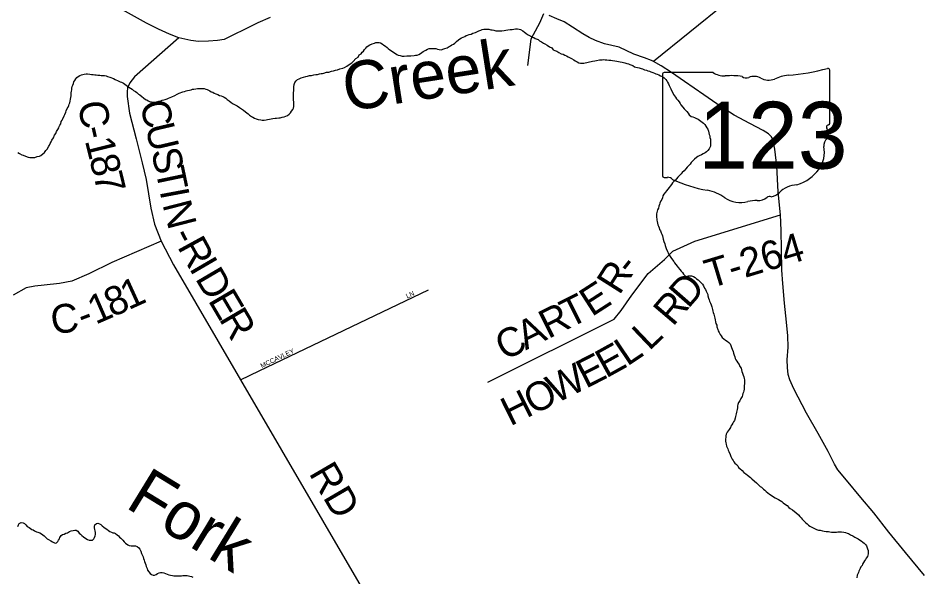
# Model space of a CAD drawing. Extents: x 0 to 1064, y 0 to 440.
# Drawn here: x 380.88 to 409.33, y 79.88 to 97.53 of the extents above; entities that cross this region are included whole.
import ezdxf

# ---------------------------------------------------------------- set-up
doc = ezdxf.new("R2010")
doc.units = 0
for name, color, linetype in [('GM_X_County_Road', 7, 'Continuous'), ('GM_X_County_Road_Text', 7, 'Continuous'), ('GM_X_Minor_River', 7, 'Continuous'), ('GM_X_Minor_River_Text', 7, 'Continuous'), ('GM_X_State_Location', 7, 'Continuous'), ('GM_X_State_Route', 7, 'Continuous'), ('GM_X_State_Shield', 7, 'Continuous'), ('GM_X_Township_Road', 7, 'Continuous'), ('GM_X_Township_Road_Text', 7, 'Continuous'), ('GM_X_Township_Subdivision', 7, 'Continuous'), ('GM_X_Township_Subdivision_Text', 7, 'Continuous')]:
    doc.layers.add(name, color=color, linetype=linetype)

msp = doc.modelspace()

# ---------------------------------------------------------------- linework, layer by layer
at = {"layer": 'GM_X_County_Road'}
for points in [[(385.949, 96.904), (384.556, 95.673), (384.406, 95.476), (384.33, 95.325), (384.321, 95.198), (384.324, 95.046), (384.393, 94.527), (384.607, 93.708), (384.798, 92.957), (384.921, 92.425), (385.073, 91.528), (385.184, 91.021), (385.396, 90.477), (385.779, 89.739), (387.897, 86.102), (398.319, 68.211)], [(385.396, 90.477), (383.838, 89.804), (383.108, 89.456), (382.575, 89.216), (382.184, 89.143), (381.709, 89.095), (381.41, 89.057), (381.141, 89.007), (380.73, 88.782)]]:
    msp.add_lwpolyline(points, dxfattribs=at)
at = {"layer": 'GM_X_Minor_River'}
for points in [[(393.518, 96.375), (393.573, 96.404), (393.654, 96.475), (393.74, 96.516), (393.796, 96.545), (393.845, 96.562), (393.9, 96.566), (393.967, 96.565), (394.016, 96.57), (394.058, 96.563), (394.106, 96.549), (394.167, 96.53), (394.234, 96.528), (394.283, 96.539), (394.344, 96.562), (394.418, 96.59), (394.474, 96.626), (394.517, 96.649), (394.566, 96.684), (394.615, 96.701), (394.659, 96.737), (394.709, 96.784), (394.771, 96.837), (394.814, 96.873), (394.87, 96.902), (394.919, 96.925), (394.969, 96.948), (395.012, 96.971), (395.055, 96.982), (395.11, 97.005), (395.171, 97.022), (395.227, 97.045), (395.306, 97.074), (395.35, 97.091), (395.411, 97.12), (395.473, 97.143), (395.522, 97.16), (395.577, 97.171), (395.626, 97.175), (395.686, 97.174), (395.729, 97.173), (395.789, 97.159), (395.832, 97.152), (395.892, 97.139), (395.953, 97.125), (395.996, 97.124), (396.044, 97.123), (396.099, 97.121), (396.142, 97.126), (396.209, 97.137), (396.264, 97.142), (396.331, 97.152), (396.404, 97.163), (396.465, 97.167), (396.52, 97.178), (396.569, 97.189), (396.636, 97.187), (396.691, 97.18), (396.733, 97.167), (396.805, 97.123), (396.853, 97.085), (396.901, 97.053), (396.949, 97.01), (397.009, 96.978), (397.051, 96.959), (397.105, 96.927), (397.147, 96.914), (397.195, 96.876), (397.285, 96.844), (397.327, 96.806), (397.393, 96.78), (397.459, 96.73), (397.501, 96.711), (397.573, 96.666), (397.639, 96.616), (397.717, 96.584), (397.764, 96.528), (397.813, 96.502), (397.879, 96.477), (397.939, 96.439), (398.011, 96.4), (398.078, 96.387), (398.125, 96.355), (398.18, 96.336), (398.234, 96.304), (398.294, 96.266), (398.342, 96.246), (398.408, 96.202), (398.456, 96.177), (398.516, 96.139), (398.57, 96.113), (398.624, 96.1), (398.685, 96.098), (398.728, 96.103), (398.771, 96.115), (398.82, 96.119), (398.863, 96.137), (398.906, 96.148), (398.96, 96.153), (399.003, 96.164), (399.071, 96.174)], [(388.578, 94.305), (388.645, 94.304), (388.706, 94.314), (388.749, 94.319), (388.816, 94.336), (388.865, 94.341), (388.92, 94.352), (388.993, 94.362), (389.036, 94.361), (389.103, 94.372), (389.152, 94.377), (389.213, 94.393), (389.274, 94.41), (389.324, 94.427), (389.379, 94.45), (389.435, 94.491), (389.478, 94.533), (389.51, 94.587), (389.548, 94.641), (389.567, 94.683), (389.575, 94.731), (389.582, 94.774), (389.583, 94.828), (389.578, 94.883), (389.574, 94.932), (389.569, 94.981), (389.57, 95.035), (389.566, 95.114), (389.573, 95.169), (389.575, 95.242), (389.576, 95.297), (389.578, 95.351), (389.586, 95.43), (389.612, 95.496), (389.656, 95.544), (389.699, 95.586), (389.748, 95.603), (389.81, 95.638), (389.884, 95.66), (389.963, 95.676), (390.012, 95.693), (390.074, 95.71), (390.141, 95.715), (390.214, 95.731), (390.269, 95.742), (390.324, 95.747), (390.386, 95.764), (390.441, 95.774), (390.483, 95.779), (390.526, 95.79), (390.612, 95.813), (390.679, 95.817), (390.771, 95.845), (390.826, 95.856), (390.894, 95.885), (390.955, 95.896), (391.029, 95.924), (391.121, 95.946), (391.182, 95.969), (391.25, 96.01), (391.324, 96.057), (391.405, 96.11), (391.449, 96.157), (391.536, 96.253), (391.604, 96.294), (391.636, 96.36), (391.704, 96.401), (391.73, 96.449), (391.773, 96.484), (391.811, 96.538), (391.855, 96.579), (391.886, 96.621), (391.929, 96.644), (391.979, 96.68), (392.047, 96.715), (392.12, 96.737), (392.163, 96.754), (392.206, 96.753), (392.267, 96.752), (392.309, 96.739), (392.363, 96.713), (392.423, 96.675), (392.471, 96.637), (392.519, 96.6), (392.56, 96.562), (392.608, 96.525), (392.656, 96.493), (392.698, 96.462), (392.752, 96.424), (392.83, 96.373), (392.872, 96.354), (392.938, 96.34), (392.999, 96.327), (393.06, 96.325), (393.145, 96.329), (393.218, 96.334), (393.273, 96.338), (393.377, 96.348), (393.42, 96.359), (393.468, 96.358), (393.518, 96.375)], [(399.071, 96.174), (399.126, 96.191), (399.218, 96.207), (399.26, 96.212), (399.303, 96.211), (399.352, 96.216), (399.4, 96.209), (399.455, 96.207), (399.516, 96.2), (399.583, 96.198), (399.631, 96.191), (399.704, 96.177), (399.77, 96.163), (399.825, 96.156), (399.874, 96.149), (399.934, 96.135), (399.976, 96.122), (400.025, 96.109), (400.079, 96.095), (400.133, 96.076), (400.182, 96.062), (400.272, 96.024), (400.326, 95.986), (400.369, 95.979), (400.423, 95.965), (400.471, 95.952), (400.532, 95.932), (400.574, 95.925), (400.64, 95.893), (400.707, 95.879), (400.749, 95.86), (400.797, 95.847), (400.84, 95.827), (400.9, 95.808), (400.96, 95.788), (401.002, 95.769), (401.045, 95.756), (401.093, 95.736), (401.147, 95.705), (401.207, 95.679), (401.261, 95.641), (401.309, 95.591), (401.344, 95.548), (401.367, 95.505), (401.402, 95.449), (401.419, 95.394), (401.436, 95.351), (401.466, 95.296), (401.488, 95.234), (401.535, 95.16), (401.559, 95.117), (401.588, 95.074), (401.617, 95.024), (401.652, 94.975), (401.688, 94.931), (401.729, 94.876), (401.765, 94.832), (401.788, 94.783), (401.847, 94.709), (401.894, 94.665), (401.93, 94.615), (401.977, 94.578), (402.019, 94.522), (402.054, 94.473), (402.114, 94.423), (402.162, 94.403), (402.216, 94.384), (402.264, 94.37), (402.331, 94.338), (402.378, 94.307), (402.42, 94.275), (402.462, 94.244), (402.504, 94.206), (402.539, 94.163), (402.575, 94.113), (402.61, 94.058), (402.633, 94.015), (402.662, 93.959), (402.673, 93.898), (402.684, 93.855), (402.701, 93.806), (402.706, 93.758), (402.717, 93.703), (402.721, 93.654), (402.726, 93.593), (402.725, 93.538), (402.717, 93.484), (402.698, 93.442), (402.678, 93.393), (402.635, 93.346), (402.597, 93.304), (402.554, 93.275), (402.492, 93.24), (402.436, 93.211), (402.369, 93.176), (402.32, 93.159), (402.276, 93.123), (402.22, 93.076), (402.176, 93.029), (402.114, 92.963), (402.076, 92.915)], [(380.87, 93.281), (380.924, 93.25), (380.996, 93.211), (381.044, 93.198), (381.116, 93.166), (381.201, 93.139), (381.249, 93.126), (381.31, 93.119), (381.359, 93.124), (381.414, 93.128), (381.487, 93.151), (381.555, 93.167), (381.598, 93.191), (381.666, 93.244), (381.716, 93.285), (381.76, 93.345), (381.798, 93.387), (381.849, 93.477), (381.874, 93.518), (381.893, 93.561), (381.925, 93.615), (381.951, 93.675), (381.995, 93.747), (382.028, 93.825), (382.072, 93.885), (382.092, 93.945), (382.136, 94.005), (382.167, 94.059), (382.181, 94.101), (382.2, 94.149), (382.226, 94.191), (382.245, 94.257), (382.271, 94.305), (382.296, 94.347), (382.335, 94.438), (382.355, 94.486), (382.387, 94.558), (382.4, 94.6), (382.432, 94.666), (382.458, 94.714), (382.477, 94.763), (382.49, 94.805), (382.51, 94.853), (382.529, 94.907), (382.537, 94.962), (382.55, 95.016), (382.552, 95.071), (382.559, 95.125), (382.56, 95.168), (382.568, 95.216), (382.575, 95.259), (382.576, 95.314), (382.59, 95.368), (382.609, 95.41), (382.629, 95.464), (382.642, 95.513), (382.667, 95.555), (382.705, 95.602), (382.731, 95.65), (382.774, 95.68), (382.83, 95.715), (382.879, 95.732), (382.922, 95.743), (382.971, 95.754)], [(382.971, 95.754), (383.032, 95.765), (383.074, 95.764), (383.141, 95.756), (383.196, 95.749), (383.25, 95.741), (383.299, 95.734), (383.347, 95.733), (383.402, 95.725), (383.457, 95.724), (383.499, 95.717), (383.56, 95.715), (383.609, 95.708), (383.657, 95.701), (383.699, 95.682), (383.778, 95.661), (383.886, 95.616), (383.946, 95.584), (384.037, 95.546), (384.097, 95.514), (384.139, 95.501), (384.205, 95.469), (384.253, 95.437), (384.337, 95.38), (384.379, 95.349), (384.481, 95.28), (384.522, 95.236), (384.588, 95.204), (384.63, 95.173), (384.678, 95.123), (384.726, 95.097), (384.786, 95.053), (384.839, 95.01), (384.899, 94.953), (384.941, 94.94), (384.989, 94.909), (385.043, 94.883), (385.092, 94.876), (385.134, 94.869), (385.183, 94.874), (385.244, 94.878), (385.324, 94.901), (385.379, 94.911), (385.428, 94.929), (385.477, 94.94), (385.52, 94.957), (385.581, 94.98), (385.624, 94.997), (385.674, 95.02), (385.735, 95.043), (385.827, 95.083), (385.901, 95.118), (385.963, 95.153), (386.08, 95.192), (386.129, 95.21), (386.178, 95.227), (386.221, 95.244), (386.288, 95.254), (386.337, 95.265), (386.386, 95.276), (386.429, 95.281), (386.49, 95.292), (386.539, 95.297), (386.606, 95.301), (386.661, 95.3), (386.703, 95.299), (386.752, 95.298), (386.8, 95.285), (386.843, 95.271), (386.891, 95.246), (386.933, 95.227), (386.975, 95.201), (387.023, 95.182), (387.071, 95.156), (387.119, 95.131), (387.179, 95.111), (387.234, 95.086), (387.288, 95.066), (387.336, 95.047), (387.378, 95.027), (387.432, 95.002), (387.48, 94.952), (387.54, 94.914), (387.599, 94.864), (387.671, 94.82), (387.725, 94.788), (387.791, 94.75), (387.869, 94.705), (387.929, 94.661), (387.995, 94.617), (388.055, 94.567), (388.096, 94.53), (388.138, 94.498), (388.186, 94.461), (388.24, 94.423), (388.288, 94.397), (388.342, 94.366), (388.39, 94.34), (388.457, 94.326), (388.535, 94.312), (388.578, 94.305)], [(402.076, 92.915), (402.032, 92.862), (401.988, 92.814), (401.944, 92.761), (401.888, 92.707), (401.832, 92.654), (401.801, 92.612), (401.751, 92.571), (401.688, 92.505), (401.645, 92.452), (401.619, 92.404), (401.569, 92.362), (401.526, 92.321), (401.488, 92.267), (401.45, 92.219), (401.419, 92.177), (401.375, 92.124), (401.331, 92.07), (401.299, 92.028), (401.255, 91.969), (401.223, 91.915), (401.204, 91.854), (401.184, 91.8), (401.159, 91.758), (401.126, 91.686), (401.113, 91.644), (401.093, 91.589), (401.08, 91.529), (401.048, 91.475), (401.035, 91.433), (401.028, 91.39), (401.02, 91.348), (401.019, 91.287), (401.018, 91.232), (401.029, 91.184), (401.034, 91.141), (401.039, 91.098), (401.05, 91.049), (401.066, 90.994), (401.078, 90.951), (401.101, 90.908), (401.118, 90.853), (401.141, 90.81), (401.164, 90.749), (401.187, 90.699), (401.204, 90.65), (401.215, 90.601), (401.226, 90.546), (401.254, 90.473), (401.277, 90.399), (401.288, 90.344), (401.322, 90.246), (401.362, 90.154), (401.391, 90.111), (401.409, 90.062), (401.467, 89.969), (401.52, 89.895), (401.567, 89.839), (401.585, 89.796), (401.626, 89.746), (401.667, 89.697), (401.703, 89.647), (401.75, 89.585), (401.797, 89.535), (401.839, 89.492), (401.868, 89.436), (401.927, 89.386), (401.97, 89.367), (402.025, 89.384), (402.074, 89.389), (402.128, 89.388), (402.183, 89.368), (402.243, 89.336), (402.278, 89.293), (402.332, 89.261), (402.374, 89.224), (402.415, 89.18), (402.469, 89.124), (402.504, 89.068), (402.533, 89.001), (402.562, 88.958), (402.585, 88.902), (402.608, 88.859), (402.637, 88.798), (402.642, 88.755), (402.659, 88.682), (402.676, 88.633), (402.693, 88.584), (402.722, 88.522), (402.739, 88.467), (402.761, 88.406), (402.79, 88.326), (402.801, 88.277), (402.806, 88.234), (402.823, 88.179), (402.84, 88.136), (402.856, 88.051), (402.867, 87.996), (402.884, 87.94), (402.894, 87.885), (402.917, 87.83)], [(402.917, 87.83), (402.922, 87.775), (402.951, 87.696), (402.968, 87.653), (402.991, 87.603), (403.032, 87.536), (403.061, 87.492), (403.09, 87.443), (403.144, 87.399), (403.198, 87.355), (403.252, 87.324), (403.3, 87.286), (403.341, 87.236), (403.364, 87.193), (403.387, 87.12), (403.41, 87.07), (403.433, 87.003), (403.443, 86.948), (403.472, 86.88), (403.489, 86.831), (403.5, 86.776), (403.523, 86.733), (403.553, 86.69), (403.588, 86.641), (403.623, 86.591), (403.646, 86.53), (403.687, 86.474), (403.704, 86.419), (403.715, 86.37), (403.732, 86.315), (403.755, 86.253), (403.772, 86.198), (403.789, 86.149), (403.794, 86.107), (403.799, 86.058), (403.797, 85.997), (403.789, 85.9), (403.781, 85.858), (403.78, 85.809), (403.773, 85.754), (403.76, 85.712), (403.746, 85.67), (403.727, 85.622), (403.72, 85.579), (403.682, 85.513), (403.643, 85.441), (403.605, 85.388), (403.586, 85.327), (403.578, 85.285), (403.571, 85.224), (403.563, 85.17), (403.556, 85.127), (403.543, 85.079), (403.529, 85.031), (403.509, 84.946), (403.496, 84.898), (403.476, 84.825), (403.444, 84.777), (403.425, 84.735), (403.399, 84.681), (403.368, 84.639), (403.348, 84.597), (403.31, 84.537), (403.279, 84.495), (403.253, 84.447), (403.221, 84.387), (403.208, 84.333), (403.201, 84.291), (403.193, 84.23), (403.197, 84.163), (403.208, 84.114), (403.219, 84.071), (403.23, 84.01), (403.265, 83.93), (403.282, 83.881), (403.305, 83.838), (403.345, 83.746), (403.368, 83.679), (403.402, 83.599), (403.432, 83.555), (403.461, 83.512), (403.49, 83.469), (403.538, 83.431), (403.58, 83.388), (403.603, 83.338), (403.651, 83.307), (403.716, 83.238), (403.776, 83.182), (403.841, 83.132), (403.889, 83.094), (403.985, 83.019), (404.026, 82.976), (404.115, 82.901), (404.175, 82.85), (404.234, 82.788), (404.288, 82.738), (404.33, 82.713), (404.389, 82.657), (404.431, 82.619), (404.479, 82.576), (404.526, 82.538)], [(404.526, 82.538), (404.586, 82.5), (404.634, 82.468), (404.712, 82.412), (404.766, 82.374), (404.808, 82.355), (404.868, 82.329), (404.922, 82.297), (404.976, 82.26), (405.012, 82.216), (405.083, 82.172), (405.137, 82.134), (405.191, 82.072), (405.239, 82.046), (405.31, 81.996), (405.376, 81.952), (405.418, 81.921), (405.495, 81.846), (405.537, 81.79), (405.578, 81.746), (405.614, 81.703), (405.673, 81.641), (405.726, 81.591), (405.768, 81.559), (405.81, 81.516), (405.852, 81.484), (405.9, 81.459), (405.96, 81.427), (406.026, 81.401), (406.068, 81.382), (406.129, 81.362), (406.177, 81.355), (406.25, 81.341), (406.31, 81.327), (406.371, 81.32), (406.444, 81.312), (406.486, 81.305), (406.541, 81.298), (406.602, 81.29), (406.657, 81.295), (406.699, 81.3), (406.742, 81.305), (406.785, 81.31), (406.858, 81.308), (406.924, 81.294), (406.979, 81.281), (407.033, 81.267), (407.075, 81.248), (407.135, 81.21), (407.208, 81.184), (407.274, 81.14), (407.322, 81.115), (407.376, 81.083), (407.417, 81.051), (407.471, 81.02), (407.525, 80.976), (407.567, 80.944), (407.609, 80.907), (407.644, 80.864), (407.672, 80.766), (407.695, 80.716), (407.694, 80.662), (407.692, 80.607), (407.685, 80.565), (407.672, 80.522), (407.634, 80.475), (407.615, 80.433), (407.577, 80.385), (407.552, 80.337), (407.52, 80.283), (407.501, 80.241), (407.469, 80.199), (407.444, 80.151), (407.418, 80.109), (407.399, 80.067), (407.386, 80.025), (407.366, 79.976), (407.353, 79.934), (407.333, 79.85)], [(380.874, 81.479), (380.893, 81.527), (380.919, 81.569), (380.98, 81.598), (381.041, 81.585), (381.083, 81.565), (381.125, 81.522), (381.172, 81.472), (381.226, 81.44), (381.268, 81.409), (381.316, 81.383), (381.358, 81.364), (381.4, 81.339), (381.46, 81.307), (381.502, 81.294), (381.563, 81.274), (381.617, 81.242), (381.665, 81.211), (381.707, 81.179), (381.76, 81.123), (381.802, 81.086), (381.844, 81.061), (381.916, 81.022), (381.964, 80.991), (382.006, 80.965), (382.048, 80.952)], [(382.048, 80.952), (382.097, 80.963), (382.14, 80.999), (382.16, 81.041), (382.185, 81.089), (382.198, 81.131), (382.236, 81.191), (382.28, 81.22), (382.335, 81.237), (382.39, 81.26), (382.44, 81.277), (382.507, 81.312), (382.551, 81.335), (382.618, 81.346), (382.673, 81.357), (382.716, 81.362), (382.763, 81.33), (382.811, 81.268), (382.852, 81.231), (382.894, 81.187), (382.942, 81.15), (382.99, 81.118), (383.067, 81.068), (383.122, 81.042), (383.188, 81.04), (383.231, 81.045), (383.275, 81.081), (383.288, 81.123), (383.314, 81.177), (383.327, 81.219), (383.328, 81.28), (383.318, 81.335), (383.301, 81.384), (383.29, 81.433), (383.297, 81.475), (383.304, 81.524), (383.354, 81.571), (383.397, 81.582), (383.445, 81.563), (383.487, 81.532), (383.535, 81.5), (383.588, 81.45), (383.63, 81.419), (383.678, 81.387), (383.732, 81.349), (383.774, 81.318), (383.828, 81.292), (383.87, 81.279), (383.913, 81.272), (383.955, 81.253), (384.009, 81.215), (384.05, 81.184), (384.08, 81.14), (384.121, 81.103), (384.187, 81.041), (384.228, 80.985), (384.27, 80.953), (384.342, 80.897), (384.384, 80.878), (384.45, 80.864), (384.499, 80.863), (384.542, 80.862), (384.59, 80.861), (384.638, 80.841), (384.686, 80.803), (384.721, 80.754), (384.751, 80.699), (384.779, 80.619), (384.808, 80.563), (384.825, 80.514), (384.836, 80.465), (384.859, 80.416), (384.87, 80.367), (384.893, 80.312), (384.91, 80.263), (384.921, 80.214), (384.95, 80.147), (384.967, 80.097), (385.002, 80.048), (385.043, 79.992), (385.085, 79.961), (385.14, 79.941), (385.182, 79.94), (385.237, 79.957), (385.281, 79.993), (385.33, 80.016), (385.373, 80.021), (385.428, 80.019), (385.482, 80.012), (385.53, 79.987), (385.585, 79.967), (385.639, 79.947), (385.693, 79.934), (385.748, 79.927), (385.79, 79.92), (385.833, 79.919), (385.882, 79.917), (385.93, 79.916), (385.973, 79.915), (386.04, 79.92), (386.083, 79.925)], [(386.083, 79.925), (386.15, 79.923), (386.21, 79.922), (386.253, 79.914), (386.295, 79.907), (386.35, 79.9), (386.398, 79.874)]]:
    msp.add_lwpolyline(points, dxfattribs=at)
at = {"layer": 'GM_X_State_Route'}
for points in [[(388.83, 97.547), (388.447, 97.376), (388.044, 97.18), (387.66, 96.984), (387.382, 96.852), (387.174, 96.821), (386.892, 96.793), (386.575, 96.789), (386.332, 96.821), (385.949, 96.904), (385.66, 97.016), (385.31, 97.172), (384.931, 97.365), (384.174, 97.782)], [(409.476, 79.922), (408.871, 80.651), (408.346, 81.298), (407.875, 81.908), (407.461, 82.394), (407.013, 82.936), (406.735, 83.26), (406.637, 83.445), (406.435, 83.846), (406.121, 84.415), (405.755, 85.057), (405.355, 85.817), (405.223, 86.1), (405.167, 86.272), (405.149, 86.498), (405.143, 86.741), (405.167, 87.136), (405.159, 87.495), (405.116, 87.928), (405.053, 88.526), (405.004, 89.142), (404.967, 89.563), (404.961, 90.232), (404.947, 90.822), (404.931, 91.316), (404.853, 92.036), (404.815, 92.846), (404.751, 93.389), (404.693, 93.695), (404.641, 93.787), (404.551, 93.869), (404.383, 93.977), (403.962, 94.196), (403.47, 94.465), (403.062, 94.726), (402.511, 95.106), (401.906, 95.519), (401.493, 95.81), (401.17, 96.02), (400.92, 96.153), (400.857, 96.187), (400.64, 96.272), (400.308, 96.391), (399.838, 96.605), (399.377, 96.715), (399.093, 96.814), (398.9, 96.917), (398.696, 97.032), (398.366, 97.242), (398.102, 97.408), (397.873, 97.5), (397.632, 97.604)]]:
    msp.add_lwpolyline(points, dxfattribs=at)
at = {"layer": 'GM_X_State_Shield'}
for p, q in [((406.482, 94.208), (406.482, 95.883)), ((401.208, 95.749), (401.208, 92.547)), ((402.804, 95.804), (401.26, 95.804)), ((406.481, 94.209), (406.482, 94.208))]:
    msp.add_line(p, q, dxfattribs=at)
for centre, major_axis, start_param, end_param in [((404.603, 100.169), (5.592, 0), 4.814394, 5.042369), ((406.423, 95.89), (0.0587, 0), 6.141152, 7.989035), ((401.269, 95.756), (0.0611, 0), 1.712693, 3.28349), ((403.172, 96.176), (0.593, 0), 4.042523, 4.731795), ((403.369, 94.006), (2.127, 0), 1.404758, 1.657858), ((403.852, 95.772), (0.171, 0), 3.836095, 5.185415), ((404.103, 95.402), (0.355, 0), 0.950623, 2.079405), ((404.561, 95.91), (0.428, 0), 4.081561, 5.145723), ((405.316, 94.826), (1.125, 0), 1.699011, 2.107814), ((406.419, 94.202), (0.0628, 0), 5.05454, 6.418171), ((406.468, 94.085), (0.0909, 0), 1.883978, 3.671073), ((405.89, 93.874), (0.545, 0), 5.934695, 6.695948), ((406.692, 93.507), (0.397, 0), 2.387724, 3.262537), ((404.916, 93.294), (1.399, 0), 5.101752, 6.440018), ((401.269, 92.54), (0.0616, 0), 3.00124, 4.508301), ((401.279, 92.867), (0.47, 0), 4.665946, 4.897461), ((401.375, 92.362), (0.17, 0), 0.519207, 1.627899), ((403.516, 95.239), (4.038, 0), 4.195997, 4.488961), ((405.506, 91.648), (0.766, 0), 1.647645, 2.488434), ((402.312, 91.108), (1.264, 0), 0.823519, 1.323587), ((404.587, 91.796), (0.12, 0), 1.147584, 2.315152), ((404.536, 92.237), (0.452, 0), 4.937069, 5.64225), ((403.679, 92.346), (0.802, 0), 4.026481, 4.996735), ((404.142, 91.239), (0.659, 0), 1.495662, 1.94098), ((404.2, 92.106), (0.427, 0), 4.691044, 5.507374)]:
    msp.add_ellipse(centre, major_axis=major_axis, ratio=0.8, start_param=start_param, end_param=end_param, dxfattribs=at)
at = {"layer": 'GM_X_Township_Road'}
for points in [[(417.039, 105.327), (416.649, 105.333), (415.844, 105.582), (415.221, 105.859), (414.618, 106.215), (414.358, 106.359), (413.968, 106.292), (404.385, 100.229), (404.096, 100.064), (403.996, 99.865), (403.889, 99.636), (403.471, 98.226), (403.212, 98.011), (400.92, 96.153)], [(397.453, 97.658), (397.328, 97.361), (397.126, 96.993), (397.053, 96.861), (396.954, 96.024)], [(395.694, 86.034), (399.683, 88.024), (399.909, 88.298), (400.237, 88.777), (400.753, 89.458), (401.275, 89.901), (401.537, 90.162), (402.227, 90.486), (404.931, 91.316)]]:
    msp.add_lwpolyline(points, dxfattribs=at)
at = {"layer": 'GM_X_Township_Subdivision'}
for points in [[(388.49, 86.386), (388.49, 86.386), (393.826, 88.944)], [(387.897, 86.102), (388.49, 86.386)]]:
    msp.add_lwpolyline(points, dxfattribs=at)

# ---------------------------------------------------------------- texts
at = {"layer": 'GM_X_County_Road_Text'}
for s, height, rotation, p in [('C', 0.909, 278.3978, (382.773, 94.855)), ('C', 0.909, 283.2553, (384.717, 94.834)), ('U', 0.909, 283.2535, (384.889, 94.107)), ('-', 0.909, 282.9194, (382.897, 94.039)), ('1', 0.909, 283.873, (382.984, 93.659)), ('S', 0.909, 283.0014, (385.072, 93.329)), ('8', 0.909, 283.9259, (383.118, 93.114)), ('T', 0.909, 281.7874, (385.209, 92.737)), ('7', 0.909, 283.5314, (383.253, 92.573)), ('I', 0.909, 280.6623, (385.347, 92.076)), ('N', 0.909, 284.4151, (385.43, 91.645)), ('-', 0.909, 297.132, (385.707, 90.665)), ('R', 0.909, 298.7154, (385.89, 90.309)), ('I', 0.909, 300.2921, (386.262, 89.63)), ('D', 0.909, 300.4551, (386.452, 89.305)), ('8', 0.909, 24.2407, (383.852, 88.068)), ('1', 0.909, 24.4354, (384.365, 88.299)), ('1', 0.909, 23.4504, (383.325, 87.84)), ('E', 0.909, 300.4635, (386.858, 88.615)), ('C', 0.909, 7.4721, (381.97, 87.536)), ('R', 0.909, 300.4638, (387.202, 88.029)), ('-', 0.909, 20.7989, (382.934, 87.69)), ('RD', 0.9091, 300.293, (390.038, 83.157))]:
    msp.add_text(s, height=height, rotation=rotation, dxfattribs=at).set_placement(p)
at = {"layer": 'GM_X_Minor_River_Text'}
for s, height, rotation, p in [('Creek', 1.5151, 8.9125, (391.241, 94.57)), ('Fork', 1.5152, 328.5146, (384.228, 82.098))]:
    msp.add_text(s, height=height, rotation=rotation, dxfattribs=at).set_placement(p)
at = {"layer": 'GM_X_State_Location'}
for s in ['s', 'r']:
    msp.add_text(s, height=0.00303, dxfattribs=at).set_placement((403.786, 93.935))
msp.add_text('123', height=0.00303, rotation=0, dxfattribs=at).set_placement((402.716, 93.715))
at = {"layer": 'GM_X_State_Shield'}
msp.add_text('123', height=2.1094, dxfattribs=at).set_placement((402.339, 92.773))
at = {"layer": 'GM_X_Township_Road_Text'}
for s, height, rotation, p in [('T-264', 0.9091, 16.8345, (402.706, 88.986)), ('R', 0.909, 57.6325, (399.848, 88.752)), ('-', 0.909, 51.6498, (400.233, 89.362)), ('D', 0.909, 48.7788, (402.018, 88.33)), ('E', 0.909, 32.8077, (398.976, 88.08)), ('T', 0.909, 26.6105, (398.275, 87.723)), ('R', 0.909, 49.6138, (401.536, 87.764)), ('R', 0.909, 26.5669, (397.606, 87.388)), ('A', 0.909, 26.5671, (396.891, 87.031)), ('C', 0.909, 26.565, (396.223, 86.697)), ('L', 0.909, 43.6204, (400.789, 87)), ('L', 0.909, 33.9563, (400.095, 86.516)), ('E', 0.909, 28.9605, (399.426, 86.141)), ('E', 0.909, 26.928, (398.789, 85.817)), ('W', 0.909, 26.4994, (397.839, 85.343)), ('O', 0.909, 26.489, (397.123, 84.986)), ('H', 0.909, 26.4869, (396.407, 84.63))]:
    msp.add_text(s, height=height, rotation=rotation, dxfattribs=at).set_placement(p)
at = {"layer": 'GM_X_Township_Subdivision_Text'}
for s, rotation, p in [('LN', 25.2073, (393.157, 88.669)), ('MCCAVLEY', 25.589, (388.57, 86.469))]:
    msp.add_text(s, height=0.1515, rotation=rotation, dxfattribs=at).set_placement(p)

doc.saveas('drawing.dxf')
